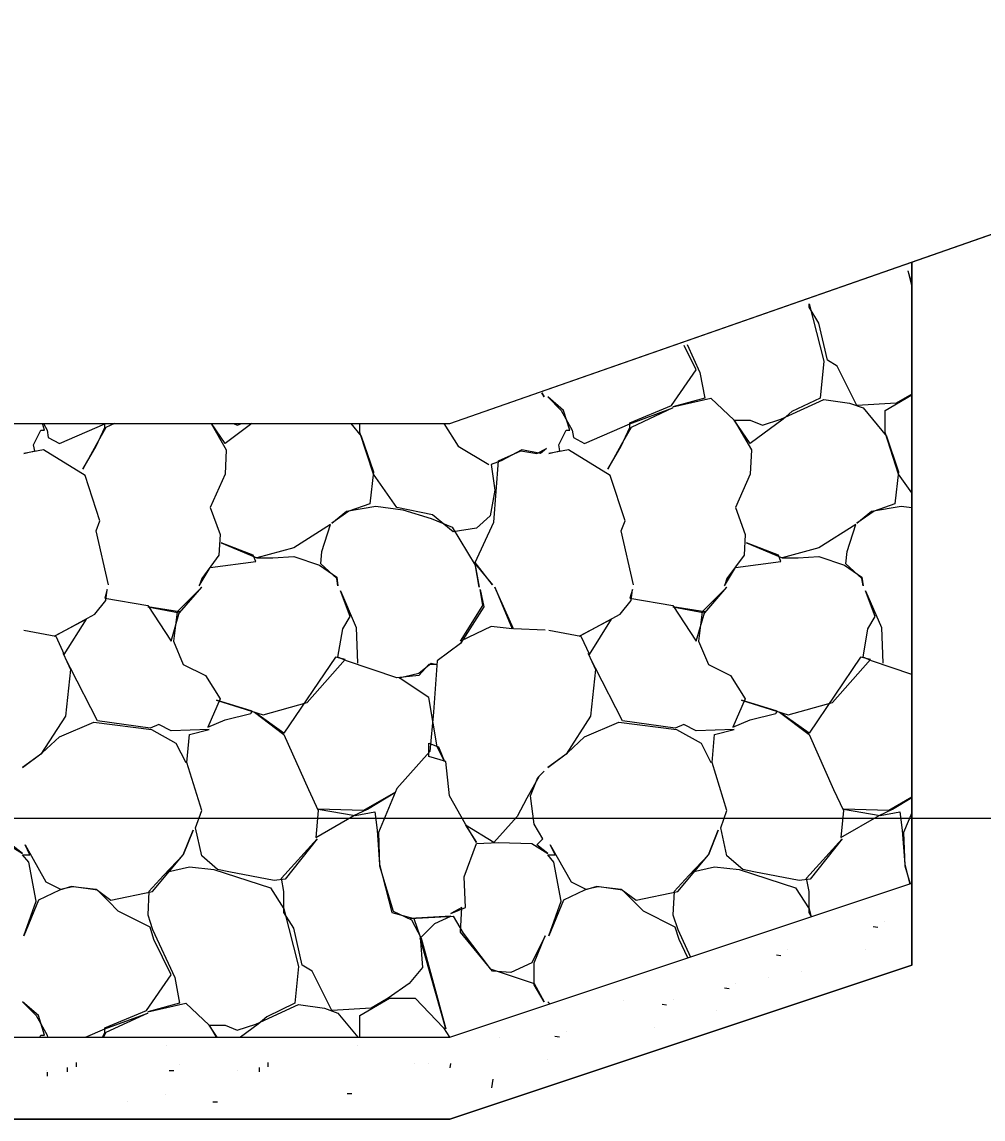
# Model space of a CAD drawing. Extents: x -192 to 2669, y -25 to 8040.
# Drawn here: x 2413.967 to 2417.883, y -1.226 to 3.244 of the extents above; entities that cross this region are included whole.
import ezdxf

# ---------------------------------------------------------------- set-up
doc = ezdxf.new("R2010")
doc.units = 0
for name, color, linetype in [('DESIGN - CENTERLINE - Proposed', 7, 'Continuous'), ('DESIGN - EARTHWORK - Shapes', 7, 'Continuous'), ('DESIGN - SHEET - Light Grid', 7, 'Continuous'), ('DESIGN - TRANSPORTATION - Proposed Layout Patterning', 7, 'Continuous'), ('DESIGN - TYPICAL - Finished Grade and Subgrade', 7, 'Continuous')]:
    doc.layers.add(name, color=color, linetype=linetype)

msp = doc.modelspace()

# ---------------------------------------------------------------- linework, layer by layer
for p, q in [((2417.4358, -0.4411), (2417.4538, -0.444)), ((2417.482, -0.4218), (2417.482, -0.4218)), ((2417.404, -0.5346), (2417.404, -0.5346)), ((2417.0413, -0.5563), (2417.0594, -0.5591)), ((2417.0876, -0.537), (2417.0876, -0.537)), ((2417.0095, -0.6497), (2417.0095, -0.6497)), ((2417.1422, -0.6265), (2417.1422, -0.6265)), ((2416.83, -0.6919), (2416.848, -0.6947)), ((2416.8762, -0.6726), (2416.8762, -0.6726)), ((2416.4168, -0.7427), (2416.4168, -0.7427)), ((2416.5753, -0.7579), (2416.5934, -0.7607)), ((2416.6216, -0.7386), (2416.6216, -0.7386)), ((2416.7982, -0.7853), (2416.7982, -0.7853)), ((2415.9126, -0.8921), (2415.9126, -0.8921)), ((2416.1387, -0.8881), (2416.1567, -0.8909)), ((2416.1849, -0.8688), (2416.1849, -0.8688)), ((2416.5435, -0.8513), (2416.5435, -0.8513)), ((2414.5542, -0.9255), (2414.5542, -0.9255)), ((2415.3356, -0.9255), (2415.3356, -0.9255)), ((2416.1069, -0.9815), (2416.1069, -0.9815)), ((2414.1528, -1.0329), (2414.1528, -1.0155)), ((2414.189, -1.0125), (2414.189, -0.9951)), ((2414.5666, -1.028), (2414.5849, -1.028)), ((2414.6093, -1.0018), (2414.6093, -1.0018)), ((2414.9343, -1.0329), (2414.9343, -1.0155)), ((2414.9705, -1.0125), (2414.9705, -0.9951)), ((2415.5664, -0.9995), (2415.5664, -0.9995)), ((2415.6249, -1.0007), (2415.6249, -1.0007)), ((2415.7114, -1.0174), (2415.7141, -1.0002)), ((2414.0648, -1.0299), (2414.0648, -1.0299)), ((2414.0694, -1.0343), (2414.0694, -1.0517)), ((2414.8463, -1.0299), (2414.8463, -1.0299)), ((2415.8855, -1.0639), (2415.8801, -1.0983)), ((2414.398, -1.1561), (2414.398, -1.1561)), ((2414.5498, -1.1253), (2414.5498, -1.1253)), ((2414.7449, -1.1561), (2414.7631, -1.1561)), ((2415.2925, -1.1213), (2415.3108, -1.1213))]:
    msp.add_line(p, q)
at = {"layer": 'DESIGN - CENTERLINE - Proposed'}
for points in [[(2408.9277, 1.1266), (2408.9277, -0.0015), (2410.71, -0.8926), (2415.71, -0.8926), (2417.5927, -0.265), (2417.5927, 1.1768)], [(2408.9277, 0.7852), (2408.9277, -0.3348), (2410.71, -1.2259), (2415.71, -1.2259), (2417.5927, -0.5984), (2417.5927, 0.8354)]]:
    msp.add_lwpolyline(points, dxfattribs=at)
at = {"layer": 'DESIGN - EARTHWORK - Shapes'}
for points in [[(2415.71, 1.6074), (2417.5927, 2.2655), (2421.9711, 3.796), (2420.3071, 4.3844), (2417.3489, 5.3834), (2413.21, 5.5072), (2413.21, 1.6074)], [(2415.71, 1.6074), (2417.5927, 2.2655), (2417.5927, -0.5984), (2415.71, -1.2259), (2413.21, -1.2259), (2413.21, 1.6074)]]:
    msp.add_lwpolyline(points, close=True, dxfattribs=at)
at = {"layer": 'DESIGN - SHEET - Light Grid'}
msp.add_line((2300, 0), (2450, 0), dxfattribs=at)
at = {"layer": 'DESIGN - TRANSPORTATION - Proposed Layout Patterning'}
for p, q in [((2417.576, 2.2294), (2417.5927, 2.1645)), ((2417.5764, 2.2295), (2417.5927, 2.1748))]:
    msp.add_line(p, q, dxfattribs=at)
for points in [[(2417.1742, 2.0955), (2417.2341, 1.8611), (2417.2191, 1.7111), (2417.1041, 1.6561), (2417.0691, 1.6261), (2416.9341, 1.5261), (2416.8691, 1.6211), (2416.9341, 1.6211), (2416.9841, 1.6011), (2417.0591, 1.6261), (2417.2341, 1.7061), (2417.3391, 1.6911), (2417.3941, 1.6711), (2417.4891, 1.5561), (2417.5391, 1.4111), (2417.5241, 1.2811), (2417.4391, 1.2511), (2417.3691, 1.2011), (2417.4291, 1.2511), (2417.5491, 1.2711), (2417.5927, 1.2651)], [(2417.5927, 1.7274), (2417.5291, 1.6911), (2417.3691, 1.6811), (2417.2891, 1.8411), (2417.2491, 1.8661), (2417.2141, 2.0161), (2417.1741, 2.0811), (2417.1741, 2.0954)], [(2416.4591, 0.9511), (2416.4091, 1.1711), (2416.4241, 1.2111), (2416.3641, 1.3961), (2416.1941, 1.5011), (2416.1141, 1.4861), (2416.1591, 1.4961), (2416.1541, 1.5211), (2416.1841, 1.5811), (2416.1991, 1.5811), (2416.1741, 1.6611), (2416.1091, 1.7161), (2416.1641, 1.6611), (2416.2091, 1.5811), (2416.2141, 1.5511), (2416.2591, 1.5261), (2416.4441, 1.6061), (2416.6191, 1.6711), (2416.4491, 1.5911), (2416.4091, 1.5211), (2416.3541, 1.4211), (2416.4091, 1.5161), (2416.4441, 1.5911), (2416.4441, 1.6111), (2416.6141, 1.6811), (2416.7141, 1.8261), (2416.6658, 1.926)], [(2416.6767, 1.9296), (2416.7291, 1.8161), (2416.7491, 1.7111), (2416.6191, 1.6761), (2416.7741, 1.7111), (2416.8691, 1.6211), (2416.9391, 1.5011), (2416.9341, 1.4011), (2416.8741, 1.2661), (2416.9141, 1.1561), (2416.9091, 1.0711), (2416.8391, 0.9761), (2416.8291, 0.9461), (2416.8741, 1.0211), (2417.0591, 1.0461), (2417.0491, 1.0711), (2416.9191, 1.1211), (2417.0641, 1.0611), (2417.1291, 1.0611), (2417.2141, 1.0661), (2417.3191, 1.0311), (2417.3891, 0.9811), (2417.3941, 0.9461), (2417.3891, 0.9761), (2417.3241, 1.0361), (2417.3291, 1.0861), (2417.3641, 1.1961), (2417.2141, 1.1011), (2417.0641, 1.0611)], [(2416.0853, 1.7325), (2416.0941, 1.7161), (2416.0848, 1.7323)], [(2417.5927, 1.3249), (2417.5391, 1.4011), (2417.4841, 1.5711), (2417.4841, 1.6611), (2417.5927, 1.7244)], [(2414.3191, 0.9511), (2414.2691, 1.1711), (2414.2841, 1.2111), (2414.2241, 1.3961), (2414.0541, 1.5011), (2413.9741, 1.4861), (2414.0191, 1.4961), (2414.0141, 1.5211), (2414.0441, 1.5811), (2414.0591, 1.5811), (2414.0509, 1.6074)], [(2414.0543, 1.6074), (2414.0691, 1.5811), (2414.0741, 1.5511), (2414.1191, 1.5261), (2414.3041, 1.6061), (2414.3077, 1.6074)], [(2414.3438, 1.6074), (2414.3091, 1.5911), (2414.2691, 1.5211), (2414.2141, 1.4211), (2414.2691, 1.5161), (2414.3041, 1.5911), (2414.3041, 1.6074)], [(2414.7371, 1.6074), (2414.7991, 1.5011), (2414.7941, 1.4011), (2414.7341, 1.2661), (2414.7741, 1.1561), (2414.7691, 1.0711), (2414.6991, 0.9761), (2414.6891, 0.9461), (2414.7341, 1.0211), (2414.9191, 1.0461), (2414.9091, 1.0711), (2414.7791, 1.1211), (2414.9241, 1.0611), (2414.9891, 1.0611), (2415.0741, 1.0661), (2415.1791, 1.0311), (2415.2491, 0.9811), (2415.2541, 0.9461), (2415.2491, 0.9761), (2415.1841, 1.0361), (2415.1891, 1.0861), (2415.2241, 1.1961), (2415.0741, 1.1011), (2414.9241, 1.0611)], [(2414.9039, 1.6074), (2414.7941, 1.5261), (2414.7384, 1.6074)], [(2414.8283, 1.6074), (2414.8441, 1.6011), (2414.8631, 1.6074)], [(2415.3067, 1.6074), (2415.3491, 1.5561), (2415.3991, 1.4111), (2415.3841, 1.2811), (2415.2991, 1.2511), (2415.2291, 1.2011), (2415.2891, 1.2511), (2415.4091, 1.2711), (2415.5191, 1.2561), (2415.6341, 1.2211), (2415.7191, 1.1861), (2415.8141, 1.0311), (2415.8291, 0.9411), (2415.8141, 1.0361), (2415.8841, 0.9511), (2415.8141, 1.0411), (2415.8891, 1.2061), (2415.9091, 1.4561), (2415.9991, 1.4961), (2416.0641, 1.4861), (2416.1041, 1.5061), (2416.0791, 1.4861), (2416.0041, 1.5011), (2415.9191, 1.4561), (2415.8791, 1.4411), (2415.8941, 1.3361), (2415.8741, 1.2311), (2415.8191, 1.1811), (2415.7241, 1.1661), (2415.6391, 1.2361), (2415.4941, 1.2661), (2415.3991, 1.4011), (2415.3441, 1.5711), (2415.3441, 1.6074)], [(2415.6864, 1.6074), (2415.7441, 1.5161), (2415.8691, 1.4411)], [(2415.6937, 1.6074), (2415.6941, 1.6061), (2415.6937, 1.6074)], [(2413.9741, 0.7661), (2414.1041, 0.7411), (2414.1391, 0.6661), (2414.2291, 0.8111), (2414.0991, 0.7411), (2414.2641, 0.8311), (2414.3091, 0.8861), (2414.3141, 0.9311), (2414.3041, 0.8961), (2414.4791, 0.8661), (2414.5741, 0.7211), (2414.6091, 0.8411), (2414.4791, 0.8611), (2414.6091, 0.8361), (2414.6991, 0.9411), (2414.5991, 0.8411), (2414.5841, 0.7211), (2414.6241, 0.6261), (2414.7141, 0.5811), (2414.7741, 0.4861), (2414.7241, 0.3711), (2414.7941, 0.4011), (2414.8991, 0.4261), (2414.9041, 0.4361), (2414.7591, 0.4811), (2414.9491, 0.4211), (2415.1291, 0.4711), (2415.2841, 0.6461), (2415.2441, 0.6561), (2415.0341, 0.3461), (2414.9141, 0.4311), (2415.0341, 0.3411), (2415.1341, 0.1161), (2415.1741, 0.0311), (2415.1641, -0.0789), (2415.3191, 0.0111), (2415.3741, 0.0361), (2415.4891, 0.1061), (2415.3591, 0.0311), (2415.1741, 0.0361), (2415.3241, 0.0111), (2415.4041, 0.0261), (2415.4141, -0.0489), (2415.4241, -0.1889), (2415.4741, -0.3839), (2415.5641, -0.4089), (2415.5891, -0.4839), (2415.5991, -0.6089), (2415.5441, -0.6739), (2415.4591, -0.7339), (2415.3891, -0.7739), (2415.2291, -0.7839), (2415.1491, -0.6239), (2415.1091, -0.5989), (2415.0741, -0.4489), (2415.0341, -0.3839), (2415.0341, -0.2989), (2415.0241, -0.2439), (2415.1691, -0.0839), (2415.0391, -0.2489), (2414.9941, -0.2539), (2414.8091, -0.2189), (2414.7641, -0.2089), (2414.6991, -0.1539), (2414.6741, -0.0389), (2414.6991, 0.0311), (2414.6391, 0.2261), (2414.6491, 0.3411), (2414.7291, 0.3611), (2414.5741, 0.3561), (2414.5241, 0.3811), (2414.4891, 0.3661), (2414.2741, 0.3961), (2414.1641, 0.6111), (2414.1341, 0.6711), (2414.1641, 0.6061), (2414.1441, 0.4161), (2414.0441, 0.2611), (2413.9691, 0.2061), (2414.0491, 0.2661), (2414.1191, 0.3311), (2414.2591, 0.3911), (2414.4941, 0.3611), (2414.5941, 0.3061), (2414.6341, 0.2261)], [(2416.0991, 0.7661), (2415.9691, 0.7711), (2415.8941, 0.9411), (2415.9641, 0.7711), (2415.8791, 0.7811), (2415.7541, 0.7211), (2415.8441, 0.8661), (2415.8341, 0.9311), (2415.8491, 0.8611), (2415.7541, 0.7111), (2415.6591, 0.6411), (2415.6441, 0.4311), (2415.6291, 0.2711), (2415.4941, 0.1211), (2415.4191, -0.0589), (2415.4241, -0.1939), (2415.4791, -0.3789), (2415.5541, -0.4139), (2415.5941, -0.4889), (2415.6941, -0.8589), (2415.5891, -0.4889), (2415.6491, -0.4289), (2415.7141, -0.3989), (2415.5491, -0.4089), (2415.7241, -0.3989), (2415.7641, -0.4689), (2415.8741, -0.6139), (2416.0541, -0.6739), (2416.0941, -0.7489), (2416.0541, -0.6789), (2416.0541, -0.5889), (2416.0991, -0.4789), (2416.0441, -0.5889), (2415.9591, -0.6289), (2415.8841, -0.6239), (2415.7541, -0.4639), (2415.7591, -0.3639), (2415.7141, -0.3889), (2415.7741, -0.3639), (2415.7691, -0.2389), (2415.8191, -0.1039), (2415.9091, -0.0989), (2416.0441, -0.1039), (2416.1091, -0.1439), (2416.0641, -0.1089), (2416.0891, -0.0839), (2416.0541, -0.0239), (2416.0391, 0.0911), (2416.0691, 0.1661), (2416.0941, 0.1911), (2416.0741, 0.1711), (2416.0241, 0.0811), (2415.9841, 0.0061), (2415.8891, -0.0989), (2415.7741, -0.0289), (2415.8191, -0.0989), (2415.7741, -0.0239), (2415.7091, 0.0911), (2415.6941, 0.2311), (2415.6241, 0.2511), (2415.6241, 0.3061), (2415.6641, 0.2911), (2415.6891, 0.2311), (2415.6591, 0.2911), (2415.6241, 0.4911), (2415.5041, 0.5711), (2415.5841, 0.5911), (2415.6341, 0.6311), (2415.6591, 0.6261), (2415.6241, 0.6261), (2415.5841, 0.5811), (2415.4941, 0.5711), (2415.2891, 0.6411), (2415.2541, 0.6561), (2415.2741, 0.7711), (2415.3041, 0.8211), (2415.2641, 0.9261), (2415.3291, 0.7761), (2415.3341, 0.6311)], [(2416.1141, 0.7661), (2416.2441, 0.7411), (2416.2791, 0.6661), (2416.3691, 0.8111), (2416.2391, 0.7411), (2416.4041, 0.8311), (2416.4491, 0.8861), (2416.4541, 0.9311), (2416.4441, 0.8961), (2416.6191, 0.8661), (2416.7141, 0.7211), (2416.7491, 0.8411), (2416.6191, 0.8611), (2416.7491, 0.8361), (2416.8391, 0.9411), (2416.7391, 0.8411), (2416.7241, 0.7211), (2416.7641, 0.6261), (2416.8541, 0.5811), (2416.9141, 0.4861), (2416.8641, 0.3711), (2416.9341, 0.4011), (2417.0391, 0.4261), (2417.0441, 0.4361), (2416.8991, 0.4811), (2417.0891, 0.4211), (2417.2691, 0.4711), (2417.4241, 0.6461), (2417.3841, 0.6561), (2417.1741, 0.3461), (2417.0541, 0.4311), (2417.1741, 0.3411), (2417.2741, 0.1161), (2417.3141, 0.0311), (2417.3041, -0.0789), (2417.4591, 0.0111), (2417.5141, 0.0361), (2417.5927, 0.0839)], [(2417.5927, 0.5852), (2417.4291, 0.6411), (2417.3941, 0.6561), (2417.4141, 0.7711), (2417.4441, 0.8211), (2417.4041, 0.9261), (2417.4691, 0.7761), (2417.4741, 0.6311)], [(2417.1846, -0.4011), (2417.1741, -0.3839), (2417.1741, -0.2989), (2417.1641, -0.2439), (2417.3091, -0.0839), (2417.1791, -0.2489), (2417.1341, -0.2539), (2416.9491, -0.2189), (2416.9041, -0.2089), (2416.8391, -0.1539), (2416.8141, -0.0389), (2416.8391, 0.0311), (2416.7791, 0.2261), (2416.7891, 0.3411), (2416.8691, 0.3611), (2416.7141, 0.3561), (2416.6641, 0.3811), (2416.6291, 0.3661), (2416.4141, 0.3961), (2416.3041, 0.6111), (2416.2741, 0.6711), (2416.3041, 0.6061), (2416.2841, 0.4161), (2416.1841, 0.2611), (2416.1091, 0.2061), (2416.1891, 0.2661), (2416.2591, 0.3311), (2416.3991, 0.3911), (2416.6341, 0.3611), (2416.7341, 0.3061), (2416.7741, 0.2261)], [(2417.5927, 0.0851), (2417.4991, 0.0311), (2417.3141, 0.0361), (2417.4641, 0.0111), (2417.5441, 0.0261), (2417.5541, -0.0489), (2417.5641, -0.1889), (2417.5843, -0.2678)], [(2417.5927, 0.0217), (2417.5591, -0.0589), (2417.5641, -0.1939), (2417.5859, -0.2673)], [(2414.2954, -0.8926), (2414.3041, -0.8739), (2414.3041, -0.8539), (2414.4741, -0.7839), (2414.5741, -0.6389), (2414.5041, -0.4939), (2414.4891, -0.4439), (2414.3591, -0.3789), (2414.3191, -0.3389), (2414.2741, -0.2939), (2414.1691, -0.2789), (2414.1191, -0.2939), (2414.0341, -0.3339), (2413.9741, -0.4789), (2414.0241, -0.3389), (2413.9941, -0.1789), (2413.9691, -0.1489), (2413.9991, -0.1489), (2413.9791, -0.1089), (2414.0641, -0.2589), (2414.1241, -0.2889), (2414.1741, -0.2789), (2414.2691, -0.2889), (2414.3291, -0.3339), (2414.4991, -0.2989), (2414.6241, -0.1489), (2414.6641, -0.0489), (2414.6241, -0.1489), (2414.5441, -0.2339), (2414.4841, -0.2989), (2414.4791, -0.3939), (2414.4991, -0.4539), (2414.5891, -0.6489), (2414.6091, -0.7539), (2414.4791, -0.7889), (2414.6341, -0.7539), (2414.7291, -0.8439), (2414.7575, -0.8926)], [(2416.6804, -0.5691), (2416.6441, -0.4939), (2416.6291, -0.4439), (2416.4991, -0.3789), (2416.4591, -0.3389), (2416.4141, -0.2939), (2416.3091, -0.2789), (2416.2591, -0.2939), (2416.1741, -0.3339), (2416.1141, -0.4789), (2416.1641, -0.3389), (2416.1341, -0.1789), (2416.1091, -0.1489), (2416.1391, -0.1489), (2416.1191, -0.1089), (2416.2041, -0.2589), (2416.2641, -0.2889), (2416.3141, -0.2789), (2416.4091, -0.2889), (2416.4691, -0.3339), (2416.6391, -0.2989), (2416.7641, -0.1489), (2416.8041, -0.0489), (2416.7641, -0.1489), (2416.6841, -0.2339), (2416.6241, -0.2989), (2416.6191, -0.3939), (2416.6391, -0.4539), (2416.6907, -0.5657)], [(2413.9041, -0.1039), (2413.9691, -0.1439), (2413.9241, -0.1089)], [(2414.5591, -0.2189), (2414.6491, -0.1989), (2414.7491, -0.2089), (2414.9791, -0.2839), (2415.0341, -0.3689), (2415.0941, -0.6039), (2415.0791, -0.7539), (2414.9641, -0.8089), (2414.9291, -0.8389), (2414.8566, -0.8926)], [(2416.6991, -0.2189), (2416.7891, -0.1989), (2416.8891, -0.2089), (2417.1191, -0.2839), (2417.1741, -0.3689), (2417.1825, -0.4018)], [(2414.0397, -0.8926), (2414.0441, -0.8839), (2414.0591, -0.8839), (2414.0341, -0.8039), (2413.9691, -0.7489), (2414.0241, -0.8039), (2414.0691, -0.8839), (2414.0705, -0.8926)], [(2414.7624, -0.8926), (2414.7291, -0.8439), (2414.7941, -0.8439), (2414.8441, -0.8639), (2414.9191, -0.8389), (2415.0941, -0.7589), (2415.1991, -0.7739), (2415.2541, -0.7939), (2415.3356, -0.8926)], [(2415.3441, -0.8926), (2415.3441, -0.8039), (2415.4641, -0.7339), (2415.5691, -0.7339), (2415.6841, -0.8539), (2415.7085, -0.8926)], [(2416.1181, -0.7566), (2416.1091, -0.7489), (2416.1171, -0.7569)], [(2414.2262, -0.8926), (2414.3041, -0.8589), (2414.4791, -0.7939), (2414.3091, -0.8739), (2414.2984, -0.8926)]]:
    msp.add_lwpolyline(points, dxfattribs=at)
at = {"layer": 'DESIGN - TYPICAL - Finished Grade and Subgrade'}
for p, q in [((2415.71, 1.6074), (2432.0833, 7.3308)), ((2410.71, 1.6074), (2415.71, 1.6074))]:
    msp.add_line(p, q, dxfattribs=at)
msp.add_lwpolyline([(2408.9277, 2.4985), (2408.9277, -0.3348), (2410.71, -1.2259), (2415.71, -1.2259), (2417.5927, -0.5984), (2417.5927, 2.2655)], dxfattribs=at)

doc.saveas('drawing.dxf')
